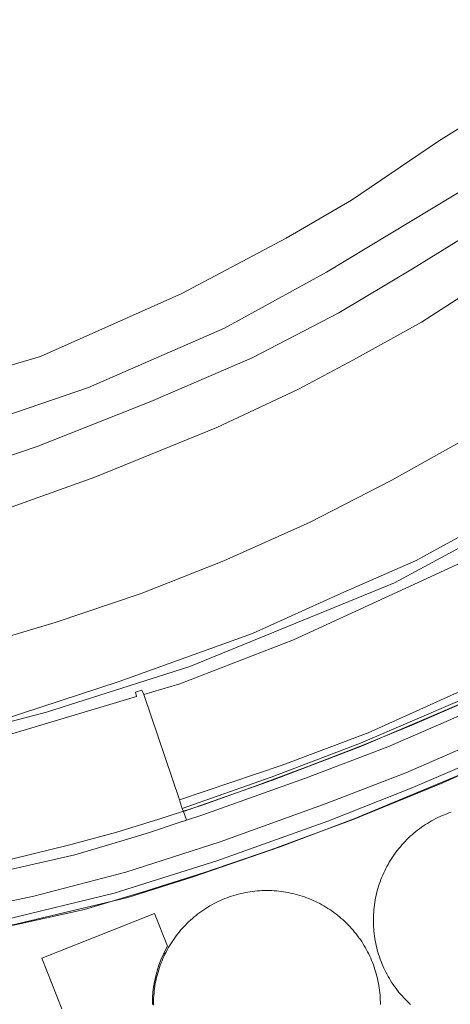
# Model space of a CAD drawing. Header units: metres. Extents: x 250001 to 257773, y 598992 to 609118.
# Tile 535 of 656: x 251208 to 251276, y 607193 to 607349. Entities that reach past the tile are written whole.
import ezdxf
from ezdxf.lldxf.tags import DXFTag

# ---------------------------------------------------------------- set-up
doc = ezdxf.new("R2010")
doc.units = ezdxf.units.M
for name, color, linetype, lineweight in [('B-WE-GR-GRAS-GV', 252, 'Continuous', 13), ('B-WE-GR-GROENVOORZIENING-GV', 252, 'Continuous', 18), ('B-WE-GW-TALUD_KRUIN-G', 252, 'Continuous', 18), ('B-WE-IE-TERREINAFSCHEIDING_KUNSTMATIG_HEKWERK-G', 252, 'IE-TERREINAFSCHEIDING-KUNSTMATIG', 18), ('B-WE-KG-GRENS_PERCEEL-G', 150, 'KG-PERCEEL', 18), ('B-WE-OG-TERREIN_ERF-GV', 7, 'Continuous', 18), ('B-WE-OG-WATER_HAVEN-GV', 252, 'Continuous', 18), ('B-WE-VH-VERHARDING_GESLOTEN-GV', 252, 'Continuous', 18), ('B-WE-VH-VERHARDING_HALFVERHARDING-GV', 252, 'Continuous', 18), ('B-WE-VH-VERHARDING_OPEN-GV', 252, 'Continuous', 18), ('X-XX-AL-REFERENTIE-G', 7, 'Continuous', 18)]:
    doc.layers.add(name, color=color, linetype=linetype, lineweight=lineweight)
doc.styles.get("Standard").update_dxf_attribs({"font": 'NLCS-ISO.ttf'})
doc.linetypes.add('IE-TERREINAFSCHEIDING-KUNSTMATIG', pattern='A,4,[82,NLCS.shx,S=0.75,R=90,X=0,Y=0],4,-2', length=10)
tags = doc.linetypes.add('KG-PERCEEL', pattern='A,5.5,-2,["P",Standard,S=1.8,R=0,X=-0.5,Y=-0.9],-2,5.5,-2,[5,NLCS.SHX,S=0.75,R=0,X=0,Y=0],-2', length=19).pattern_tags.tags
tags[6] = DXFTag(74, 10)

# ---------------------------------------------------------------- blocks, each defined once
blk = doc.blocks.new('BS2021-132-Xref-KAD-20210617')
at = {"layer": 'B-WE-KG-GRENS_PERCEEL-G', "flags": 128}
for points in [[(250945.75, 607240.72), (250974.08, 607231.94), (251011.49, 607221.48), (251020.18, 607219.28), (251028.91, 607217.28), (251037.51, 607215.6), (251063.48, 607210.79), (251072.96, 607209.41), (251090.81, 607207.37), (251099.7, 607206.61), (251105.7, 607206.28), (251114.75, 607205.97), (251120.63, 607205.92), (251126.73, 607206.02), (251138.62, 607206.52), (251150.75, 607207.08), (251159.65, 607207.89), (251168.5, 607209.03), (251180.38, 607210.78), (251189.4, 607212.26), (251198.11, 607213.89), (251206.88, 607215.87), (251215.54, 607218), (251223.23, 607220.02), (251229.91, 607222.11), (251236.78, 607224.36), (251245.22, 607227.38), (251253.62, 607230.5), (251261.97, 607233.74), (251270.15, 607237.04), (251278.45, 607240.68), (251286.47, 607244.63), (251294.47, 607248.75), (251302.29, 607253.03), (251310.1, 607257.55), (251320.19, 607263.72), (251325.53, 607266.6), (251331, 607268.72), (251336.71, 607270.26), (251342.57, 607271.38), (251348.28, 607271.95), (251354.29, 607271.92), (251360.27, 607271.43), (251510.74, 607247.74), (251537.28, 607243.38), (251548.25, 607241.84), (251560.77, 607238.58), (251608.12, 607227.35), (251868.01, 607164.47), (251954.5, 607143.64)], [(251078.712, 607198.571), (251095.177, 607196.621), (251107.028, 607195.926), (251119.228, 607195.659), (251130.576, 607195.802), (251143.448, 607196.314), (251156.367, 607197.289), (251167.927, 607198.627), (251179.339, 607200.108), (251192.331, 607202.332), (251207.039, 607205.306), (251218.09, 607207.763), (251227.269, 607210.488), (251237.03, 607213.603), (251247.705, 607217.243), (251255.186, 607219.972), (251260.841, 607222.036), (251275.077, 607227.871), (251284.364, 607232.057), (251294.132, 607236.796), (251310.026, 607245.569), (251317.717, 607250.33), (251325.391, 607254.914), (251331.042, 607257.48), (251332.965, 607258.189)]]:
    blk.add_lwpolyline(points, dxfattribs=at)
blk = doc.blocks.new('BS2021-132-Xref-BGT-GRIJS-20210617-aangepast')
at = {"layer": 'B-WE-GR-GRAS-GV', "flags": 128}
for points in [[(251030.73, 607236.61), (251053.35, 607231.65), (251075.34, 607228.54), (251095.6, 607226.65), (251116.25, 607226.37), (251143.98, 607227.31), (251160.96, 607228.97), (251183.13, 607232.53), (251204.98, 607237.92), (251223.58, 607244), (251244.83, 607251.65), (251258.87, 607258), (251270.84, 607263.24), (251279.64, 607268.06), (251290.43, 607274.49), (251300.97, 607281.06), (251322.61, 607295.15), (251329.53, 607298.04), (251339.01, 607298.82), (251352.22, 607296.85), (251383.38, 607291), (251430.41, 607281.12)], [(251417.33, 607294.8), (251368.51, 607305.81), (251346.35, 607311.07), (251340.79, 607311.92), (251334.52, 607312.14), (251328.9, 607311.68), (251322.67, 607309.94), (251316.28, 607306.92), (251311.56, 607303.97), (251296.29, 607293.33), (251287.98, 607288.09), (251281.74, 607284.31), (251275.05, 607280.52), (251266.87, 607275.97), (251253.98, 607269.33), (251240.24, 607263.17), (251227.11, 607257.97), (251213.42, 607253.36), (251197.43, 607248.6)], [(251045.782, 607231.239), (251073.116, 607227.627), (251098.417, 607225.144), (251132.754, 607226.047), (251152.065, 607226.896), (251152.029, 607227.308), (251151.99, 607227.74), (251153.69, 607227.89), (251153.718, 607227.583), (251153.773, 607226.971), (251155.022, 607227.026), (251179.289, 607230.562), (251212.045, 607239.139), (251234.861, 607246.363), (251267.391, 607259.68), (251286.14, 607269.838), (251321.833, 607291.057), (251331.546, 607296.925), (251342.39, 607296.925), (251480.866, 607269.612)], [(251430.41, 607281.12), (251383.38, 607291), (251352.22, 607296.85), (251339.01, 607298.82), (251329.53, 607298.04), (251322.61, 607295.15), (251300.97, 607281.06), (251290.43, 607274.49), (251279.64, 607268.06), (251270.84, 607263.24), (251258.87, 607258), (251244.83, 607251.65), (251223.58, 607244), (251204.98, 607237.92), (251183.13, 607232.53), (251160.96, 607228.97), (251143.98, 607227.31), (251116.25, 607226.37), (251095.6, 607226.65), (251075.34, 607228.54), (251053.35, 607231.65), (251030.73, 607236.61)], [(251480.866, 607269.612), (251342.39, 607296.925), (251331.546, 607296.925), (251321.833, 607291.057), (251286.14, 607269.838), (251267.391, 607259.68), (251234.861, 607246.363), (251212.045, 607239.139), (251179.289, 607230.562), (251155.022, 607227.026), (251153.773, 607226.971), (251153.85, 607226.11), (251152.15, 607225.95), (251152.065, 607226.896), (251132.754, 607226.047), (251098.417, 607225.144), (251073.116, 607227.627), (251045.782, 607231.239)], [(251201.72, 607234.26), (251226.37, 607241.6), (251226.18, 607242.33), (251227.19, 607242.63), (251227.52, 607241.96), (251233.25, 607243.64), (251251.32, 607250.61), (251271.83, 607260.06), (251281.62, 607264.56), (251287.93, 607268.15), (251303.37, 607277.84), (251318.64, 607287.54), (251328.85, 607293.33), (251336.57, 607295), (251344.35, 607294.7), (251386.55, 607286.3), (251447.25, 607274.87)], [(251281.62, 607264.56), (251271.83, 607260.06), (251251.32, 607250.61), (251233.25, 607243.64), (251227.52, 607241.96), (251233.21, 607225.17), (251249.52, 607230.72), (251263.22, 607235.84), (251277.39, 607242.26)], [(251277.39, 607242.26), (251263.22, 607235.84), (251249.52, 607230.72), (251233.21, 607225.17), (251233.27, 607224.99), (251233.64, 607223.82), (251247.79, 607228.78), (251261.96, 607234.17), (251277.79, 607240.97)], [(251277.79, 607240.97), (251261.96, 607234.17), (251247.79, 607228.78), (251233.64, 607223.82), (251233.806, 607223.348), (251247.968, 607228.313), (251262.157, 607233.711), (251278.012, 607240.522)], [(251278.012, 607240.522), (251262.157, 607233.711), (251247.968, 607228.313), (251233.806, 607223.348), (251234.3, 607221.94), (251236.89, 607222.8), (251253.25, 607228.61), (251266.31, 607233.6), (251278.44, 607238.88)], [(251279.91, 607234.16), (251269.18, 607229.46), (251256.51, 607224.62), (251239.68, 607218.53), (251224.66, 607213.69), (251210, 607209.89), (251193.2, 607206.31)], [(251205.38, 607206.09), (251222.8, 607210.34), (251239.11, 607215.46), (251256.79, 607221.78), (251270.32, 607227.14), (251280.71, 607231.61)]]:
    blk.add_lwpolyline(points, dxfattribs=at)
at = {"layer": 'B-WE-GR-GROENVOORZIENING-GV', "flags": 128}
blk.add_lwpolyline([(251207.187, 607205.427), (251224.986, 607209.635), (251235.373, 607212.946), (251249.193, 607217.692), (251261.072, 607222.238), (251278.549, 607229.453), (251291.75, 607235.613), (251318.816, 607250.561), (251333.023, 607258.172), (251339.525, 607259.426), (251339.41, 607260.587), (251339.366, 607261.034), (251332.31, 607259.1), (251332.223, 607259.059), (251332.11, 607259.006), (251323.09, 607254.75), (251307.83, 607245.78), (251291.18, 607236.83), (251280.71, 607231.61), (251270.32, 607227.14), (251256.79, 607221.78), (251239.11, 607215.46), (251222.8, 607210.34), (251205.38, 607206.09)], dxfattribs=at)
at = {"layer": 'B-WE-GW-TALUD_KRUIN-G', "flags": 128}
for points in [[(251105.12, 607256.17), (251120.29, 607256.4), (251138.53, 607257.75), (251157.78, 607260.09), (251174.95, 607263.15), (251190.23, 607266.66), (251205.09, 607271.27), (251219.74, 607276.49), (251239.11, 607284.41), (251252.11, 607290.48), (251260.89, 607295.14), (251271.68, 607301.13), (251288.25, 607311.77), (251301.15, 607320.79), (251306.15, 607323.84), (251312.7, 607327.11), (251320.7, 607330), (251329.16, 607331.76), (251339.51, 607332.15), (251349.15, 607330.71), (251368.35, 607326.34), (251419.07, 607313.9)], [(251030.73, 607236.61), (251053.35, 607231.65), (251075.34, 607228.54), (251095.6, 607226.65), (251116.25, 607226.37), (251143.98, 607227.31), (251160.96, 607228.97), (251183.13, 607232.53), (251204.98, 607237.92), (251223.58, 607244), (251244.83, 607251.65), (251258.87, 607258), (251270.84, 607263.24), (251279.64, 607268.06), (251290.43, 607274.49), (251300.97, 607281.06), (251322.61, 607295.15), (251329.53, 607298.04), (251339.01, 607298.82), (251352.22, 607296.85), (251383.38, 607291), (251430.41, 607281.12)], [(251608.477, 607241.057), (251605.7, 607241.72), (251561.78, 607252.33), (251534.46, 607258.25), (251495.51, 607265.78), (251447.25, 607274.87), (251386.55, 607286.3), (251344.35, 607294.7), (251336.57, 607295), (251328.85, 607293.33), (251318.64, 607287.54), (251303.37, 607277.84), (251287.93, 607268.15), (251281.62, 607264.56), (251271.83, 607260.06), (251251.32, 607250.61), (251233.25, 607243.64), (251227.52, 607241.96)]]:
    blk.add_lwpolyline(points, dxfattribs=at)
at = {"layer": 'B-WE-IE-TERREINAFSCHEIDING_KUNSTMATIG_HEKWERK-G', "flags": 128}
blk.add_lwpolyline([(251605.164, 607228.656), (251601.09, 607229.64), (251554.74, 607240.55), (251540.47, 607243.37), (251516.09, 607247.43), (251460.08, 607256.26), (251407.65, 607264.46), (251360.59, 607271.94), (251353.16, 607272.5), (251345.57, 607272.22), (251339.15, 607271.26), (251331.77, 607269.46), (251325.58, 607267.19), (251320.31, 607264.34), (251305.51, 607255.55), (251297.08, 607250.81), (251287.59, 607245.83), (251277.79, 607240.97), (251261.96, 607234.17), (251247.79, 607228.78), (251233.64, 607223.82)], dxfattribs=at)
at = {"layer": 'B-WE-OG-TERREIN_ERF-GV', "flags": 128}
for points in [[(251430.27, 607249.511), (251394.51, 607255.137), (251357.727, 607261.044), (251357.579, 607260.267), (251360.715, 607237.287), (251336.154, 607233.98), (251333.023, 607258.172), (251318.816, 607250.561), (251291.75, 607235.613), (251278.549, 607229.453), (251261.072, 607222.238), (251249.193, 607217.692), (251235.373, 607212.946), (251224.986, 607209.635), (251207.187, 607205.427), (251190.491, 607202.182), (251170.02, 607198.912), (251157.261, 607197.312), (251132.685, 607195.747), (251108.743, 607195.92), (251086.999, 607197.582), (251074.415, 607199.319), (251071.6, 607199.65), (251051.31, 607202.89)], [(251269.935, 607192.64), (251269.656, 607192.9), (251269.383, 607193.165), (251269.116, 607193.437), (251268.854, 607193.713), (251268.598, 607193.995), (251268.349, 607194.283), (251268.105, 607194.576), (251267.868, 607194.874), (251267.637, 607195.176), (251267.412, 607195.484), (251267.194, 607195.796), (251266.982, 607196.113), (251266.777, 607196.433), (251266.579, 607196.759), (251266.388, 607197.088), (251266.203, 607197.421), (251266.026, 607197.758), (251265.856, 607198.099), (251265.693, 607198.443), (251265.538, 607198.791), (251265.389, 607199.142), (251265.248, 607199.496), (251265.115, 607199.852), (251264.989, 607200.212), (251264.871, 607200.574), (251264.76, 607200.938), (251264.657, 607201.305), (251264.562, 607201.673), (251264.474, 607202.044), (251264.397, 607202.404), (251264.325, 607202.778), (251264.26, 607203.153), (251264.204, 607203.53), (251264.155, 607203.907), (251264.115, 607204.286), (251264.082, 607204.666), (251264.058, 607205.045), (251264.041, 607205.426), (251264.033, 607205.807), (251264.032, 607206.188), (251264.039, 607206.568), (251264.055, 607206.949), (251264.078, 607207.329), (251264.109, 607207.709), (251264.149, 607208.087), (251264.196, 607208.465), (251264.251, 607208.842), (251264.314, 607209.218), (251264.385, 607209.592), (251264.464, 607209.964), (251264.551, 607210.335), (251264.645, 607210.704), (251264.747, 607211.071), (251264.857, 607211.436), (251264.975, 607211.798), (251265.1, 607212.158), (251265.232, 607212.515), (251265.372, 607212.869), (251265.52, 607213.22), (251265.674, 607213.568), (251265.837, 607213.913), (251266.006, 607214.254), (251266.182, 607214.591), (251266.366, 607214.925), (251266.556, 607215.255), (251266.753, 607215.581), (251266.957, 607215.902), (251267.168, 607216.219), (251267.386, 607216.532), (251267.61, 607216.84), (251267.84, 607217.143), (251268.077, 607217.442), (251268.319, 607217.735), (251268.569, 607218.023), (251268.823, 607218.306), (251269.084, 607218.584), (251269.351, 607218.855), (251269.623, 607219.122), (251269.901, 607219.382), (251270.184, 607219.637), (251270.473, 607219.885), (251270.767, 607220.128), (251271.065, 607220.364), (251271.369, 607220.594), (251271.677, 607220.817), (251271.99, 607221.034), (251272.308, 607221.245), (251272.63, 607221.448), (251272.956, 607221.645), (251273.286, 607221.835), (251273.62, 607222.018), (251273.958, 607222.194), (251274.299, 607222.363), (251274.644, 607222.524), (251274.992, 607222.678), (251275.343, 607222.825), (251275.698, 607222.965), (251276.055, 607223.097), (251276.415, 607223.221)], [(251229.056, 607192.554), (251229.057, 607192.934), (251229.066, 607193.314), (251229.082, 607193.694), (251229.107, 607194.073), (251229.139, 607194.451), (251229.179, 607194.829), (251229.228, 607195.206), (251229.284, 607195.582), (251229.348, 607195.956), (251229.42, 607196.329), (251229.5, 607196.701), (251229.588, 607197.07), (251229.684, 607197.438), (251229.787, 607197.804), (251229.898, 607198.167), (251230.016, 607198.528), (251230.142, 607198.886), (251230.276, 607199.242), (251230.417, 607199.595), (251230.565, 607199.944), (251230.721, 607200.291), (251230.884, 607200.634), (251231.054, 607200.974), (251231.232, 607201.31), (251231.416, 607201.642), (251231.608, 607201.97), (251231.806, 607202.294), (251232.011, 607202.614), (251232.223, 607202.93), (251232.441, 607203.241), (251232.666, 607203.547), (251232.897, 607203.848), (251233.134, 607204.145), (251233.378, 607204.437), (251233.628, 607204.723), (251233.883, 607205.004), (251234.145, 607205.28), (251234.412, 607205.549), (251234.685, 607205.814), (251234.964, 607206.072), (251235.247, 607206.325), (251235.536, 607206.571), (251235.831, 607206.812), (251236.13, 607207.046), (251236.434, 607207.274), (251236.743, 607207.495), (251237.056, 607207.71), (251237.374, 607207.918), (251237.696, 607208.119), (251238.023, 607208.314), (251238.353, 607208.501), (251238.687, 607208.682), (251239.025, 607208.856), (251239.367, 607209.022), (251239.712, 607209.181), (251240.06, 607209.333), (251240.411, 607209.478), (251240.766, 607209.615), (251241.123, 607209.745), (251241.482, 607209.867), (251241.845, 607209.981), (251242.209, 607210.088), (251242.576, 607210.187), (251242.945, 607210.278), (251243.315, 607210.362), (251243.688, 607210.438), (251244.062, 607210.506), (251244.437, 607210.566), (251244.813, 607210.618), (251245.19, 607210.662), (251245.569, 607210.698), (251245.948, 607210.727), (251246.327, 607210.747), (251246.707, 607210.759), (251247.087, 607210.763), (251247.466, 607210.76), (251247.846, 607210.748), (251248.226, 607210.728), (251248.604, 607210.701), (251248.983, 607210.665), (251249.36, 607210.621), (251249.737, 607210.57), (251250.112, 607210.51), (251250.486, 607210.443), (251250.858, 607210.368), (251251.229, 607210.284), (251251.598, 607210.194), (251251.965, 607210.095), (251252.33, 607209.989), (251252.692, 607209.875), (251253.052, 607209.753), (251253.409, 607209.624), (251253.764, 607209.488), (251254.115, 607209.344), (251254.464, 607209.192), (251254.809, 607209.034), (251255.151, 607208.868), (251255.489, 607208.694), (251255.823, 607208.514), (251256.154, 607208.327), (251256.481, 607208.133), (251256.803, 607207.932), (251257.121, 607207.724), (251257.435, 607207.51), (251257.744, 607207.289), (251258.049, 607207.062), (251258.348, 607206.828), (251258.643, 607206.588), (251258.932, 607206.342), (251259.216, 607206.09), (251259.495, 607205.832), (251259.769, 607205.568), (251260.036, 607205.298), (251260.298, 607205.023), (251260.554, 607204.743), (251260.804, 607204.457), (251261.049, 607204.166), (251261.286, 607203.869), (251261.518, 607203.568), (251261.743, 607203.262), (251261.962, 607202.951), (251262.174, 607202.636), (251262.38, 607202.317), (251262.578, 607201.993), (251262.77, 607201.665), (251262.955, 607201.333), (251263.114, 607201.034), (251263.285, 607200.695), (251263.45, 607200.352), (251263.607, 607200.006), (251263.757, 607199.657), (251263.899, 607199.305), (251264.034, 607198.95), (251264.161, 607198.592), (251264.281, 607198.231), (251264.393, 607197.868), (251264.498, 607197.503), (251264.595, 607197.136), (251264.684, 607196.766), (251264.765, 607196.395), (251264.839, 607196.022), (251264.904, 607195.648), (251264.962, 607195.273), (251265.012, 607194.896), (251265.054, 607194.518), (251265.087, 607194.14), (251265.113, 607193.761), (251265.131, 607193.381), (251265.141, 607193.002), (251265.143, 607192.622)], [(251214.475, 607191.929), (251211.282, 607199.986), (251222.28, 607204.344), (251229.231, 607207.099), (251231.295, 607201.891), (251230.78, 607200.918), (251230.73, 607200.823), (251230.661, 607200.67), (251230.238, 607199.721), (251229.875, 607198.74), (251229.819, 607198.589), (251229.754, 607198.369), (251229.476, 607197.431), (251229.362, 607196.923), (251229.211, 607196.253), (251229.025, 607195.06), (251228.917, 607193.857), (251228.89, 607192.65)]]:
    blk.add_lwpolyline(points, dxfattribs=at)
at = {"layer": 'B-WE-OG-WATER_HAVEN-GV', "flags": 128}
blk.add_lwpolyline([(251032.661, 607292.766), (251096.392, 607279.109), (251127.376, 607278.375), (251150.137, 607281.018), (251190.078, 607289.535), (251211.077, 607295.703), (251233.544, 607305.688), (251250.137, 607314.499), (251260.563, 607320.519), (251274.367, 607329.917), (251294.191, 607342.252), (251307.847, 607349.301), (251315.042, 607351.503), (251325.615, 607353.266), (251338.831, 607354), (251360.124, 607351.65), (251390.814, 607342.252), (251460.124, 607326.099)], dxfattribs=at)
at = {"layer": 'B-WE-VH-VERHARDING_GESLOTEN-GV', "flags": 128}
for points in [[(251193.2, 607206.31), (251210, 607209.89), (251224.66, 607213.69), (251239.68, 607218.53), (251256.51, 607224.62), (251269.18, 607229.46), (251279.91, 607234.16), (251288.87, 607238.63), (251297.74, 607243.28), (251315.51, 607253.49), (251325.03, 607259.01), (251335.01, 607262.81), (251338.34, 607263.613), (251338.331, 607263.737), (251339.61, 607264.03), (251343.06, 607264.668), (251344.55, 607265.11), (251354.8, 607265.63), (251372.52, 607263.04), (251408.62, 607257.36)], [(251416.34, 607260.96), (251367.12, 607268.7), (251357.14, 607270.3), (251351.22, 607270.67), (251343.9, 607270.24), (251335.32, 607268.44), (251327.65, 607265.71), (251319.94, 607261.87), (251300.55, 607250.39), (251288.86, 607244.07), (251278.44, 607238.88), (251266.31, 607233.6), (251253.25, 607228.61), (251236.89, 607222.8), (251234.3, 607221.94), (251233.29, 607221.61), (251228.42, 607220), (251223.86, 607218.62), (251216.55, 607216.44), (251198.55, 607212.37)]]:
    blk.add_lwpolyline(points, dxfattribs=at)
at = {"layer": 'B-WE-VH-VERHARDING_HALFVERHARDING-GV', "flags": 128}
for points in [[(251039.7, 607282.52), (251071.44, 607275.82), (251090.12, 607271.68), (251105.01, 607270.27), (251121.33, 607270.5), (251146.72, 607272.64), (251169.81, 607276.38), (251193.92, 607282.28), (251218.74, 607290.77), (251240.35, 607300.16), (251256.55, 607309.08), (251279.98, 607323.18), (251297.25, 607335.2), (251310.94, 607341.89), (251321.39, 607345.19), (251334.03, 607346.36), (251347.33, 607345.15), (251366.33, 607341.19), (251397.3, 607333.59), (251433.7, 607324.68)], [(251460.124, 607326.099), (251390.814, 607342.252), (251360.124, 607351.65), (251338.831, 607354), (251325.615, 607353.266), (251315.042, 607351.503), (251307.847, 607349.301), (251294.191, 607342.252), (251274.367, 607329.917), (251260.563, 607320.519), (251250.137, 607314.499), (251233.544, 607305.688), (251211.077, 607295.703), (251190.078, 607289.535), (251150.137, 607281.018), (251127.376, 607278.375), (251096.392, 607279.109), (251032.661, 607292.766)], [(251195.04, 607276.14), (251210.55, 607281.36), (251228.65, 607288.54), (251244.73, 607295.47), (251258.56, 607302.62), (251270.25, 607309.61), (251284.81, 607318.61), (251297.2, 607327.49), (251304.4, 607331.88), (251312.97, 607336.21), (251319.87, 607338.24), (251328.22, 607339.66), (251336.7, 607340.02), (251342.82, 607339.62), (251348.9, 607338.74), (251382.24, 607330.66), (251419.6, 607321.63)], [(251433.7, 607324.68), (251397.3, 607333.59), (251366.33, 607341.19), (251347.33, 607345.15), (251334.03, 607346.36), (251321.39, 607345.19), (251310.94, 607341.89), (251297.25, 607335.2), (251279.98, 607323.18), (251256.55, 607309.08), (251240.35, 607300.16), (251218.74, 607290.77), (251193.92, 607282.28)]]:
    blk.add_lwpolyline(points, dxfattribs=at)
at = {"layer": 'B-WE-VH-VERHARDING_OPEN-GV', "flags": 128}
for points in [[(251205.09, 607271.27), (251219.74, 607276.49), (251239.11, 607284.41), (251252.11, 607290.48), (251260.89, 607295.14), (251271.68, 607301.13), (251288.25, 607311.77), (251301.15, 607320.79), (251306.15, 607323.84), (251312.7, 607327.11), (251320.7, 607330), (251329.16, 607331.76), (251339.51, 607332.15), (251349.15, 607330.71), (251368.35, 607326.34), (251419.07, 607313.9)], [(251419.6, 607321.63), (251382.24, 607330.66), (251348.9, 607338.74), (251342.82, 607339.62), (251336.7, 607340.02), (251328.22, 607339.66), (251319.87, 607338.24), (251312.97, 607336.21), (251304.4, 607331.88), (251297.2, 607327.49), (251284.81, 607318.61), (251270.25, 607309.61), (251258.56, 607302.62), (251244.73, 607295.47), (251228.65, 607288.54), (251210.55, 607281.36), (251195.04, 607276.14)]]:
    blk.add_lwpolyline(points, dxfattribs=at)

msp = doc.modelspace()

# ---------------------------------------------------------------- block references
at = {"layer": 'X-XX-AL-REFERENTIE-G'}
for name in ['BS2021-132-Xref-BGT-GRIJS-20210617-aangepast', 'BS2021-132-Xref-KAD-20210617']:
    msp.add_blockref(name, (0, 0), dxfattribs=at)

doc.saveas('drawing.dxf')
